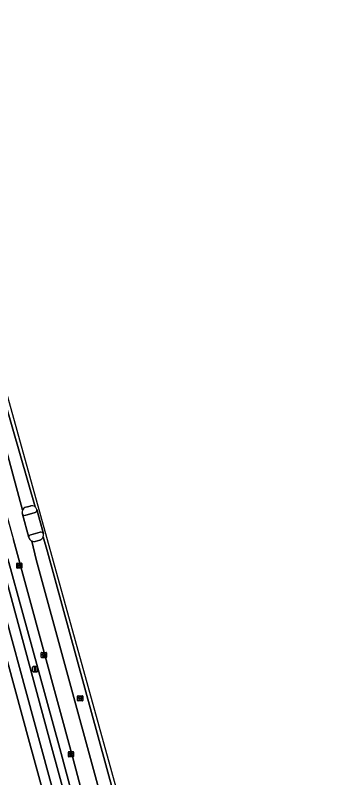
# Model space of a CAD drawing. Extents: x 162250 to 162661, y 380743 to 381606.
# Drawn here: x 162566 to 162626.2, y 381060.4 to 381208 of the extents above; entities that cross this region are included whole.
import ezdxf

# ---------------------------------------------------------------- set-up
doc = ezdxf.new("R2010")
doc.units = 0
for name, color, linetype in [('IMGEO_Berm_open', 7, 'Continuous'), ('IMGEO_Erf', 7, 'Continuous'), ('IMGEO_Fietspad_gesloten', 7, 'Continuous'), ('IMGEO_Kolk', 7, 'Continuous'), ('IMGEO_Lichtmast', 7, 'Continuous'), ('IMGEO_Parkeervlak_open', 7, 'Continuous'), ('IMGEO_Rijbaan_regionaal_gesloten', 7, 'Continuous'), ('IMGEO_Rioolput', 7, 'Continuous'), ('IMGEO_Verkeerseiland_gesloten', 7, 'Continuous'), ('IMGEO_Voetpad_gesloten', 7, 'Continuous'), ('IMGEO_Voetpad_open', 7, 'Continuous')]:
    doc.layers.add(name, color=color, linetype=linetype)

msp = doc.modelspace()

# ---------------------------------------------------------------- linework, layer by layer
at = {"layer": 'IMGEO_Berm_open'}
for points in [[(162553.01, 381145.03), (162552.93, 381145.33), (162550.37, 381154.67), (162550.34, 381154.8), (162542.98, 381181.61), (162542.49, 381181.46), (162541.46, 381185.09), (162541.98, 381185.24), (162537.77, 381200.74), (162536.4, 381200.37), (162539.14, 381190.34), (162540.94, 381183.77), (162548.98, 381154.4), (162551.59, 381144.84), (162551.64, 381144.65), (162554.81, 381133.12), (162560.74, 381111.45), (162562.99, 381103.2), (162573.05, 381066.4), (162577.33, 381050.8)], [(162592.27, 381001.84), (162591.65, 381004.1), (162589.68, 381011.33), (162589.37, 381012.43), (162588.73, 381014.74), (162587.55, 381018.96), (162586.05, 381024.41), (162584.63, 381029.6), (162582.83, 381036.13), (162576.88, 381057.84), (162575.09, 381064.36), (162574.63, 381066.04), (162569.26, 381085.65), (162567.48, 381092.18), (162564.58, 381102.79)]]:
    msp.add_lwpolyline(points, dxfattribs=at)
at = {"layer": 'IMGEO_Erf'}
msp.add_lwpolyline([(162590.71, 380987.36), (162583.56, 381013.38), (162568.77, 381067.24), (162550.23, 381135.19), (162548.04, 381143.2), (162544.02, 381142.43), (162543.35, 381142.3), (162530.22, 381139.77), (162529.94, 381139.71), (162526.73, 381139.03), (162526.51, 381138.99), (162505.31, 381134.8)], dxfattribs=at)
at = {"layer": 'IMGEO_Fietspad_gesloten'}
for points in [[(162508.72, 381294.06), (162520.72, 381250), (162524.95, 381234.48), (162526.44, 381228.99), (162532.16, 381208.27), (162537.02, 381190.49), (162538.98, 381183.33), (162547.11, 381153.66), (162547.14, 381153.53), (162549.7, 381144.22), (162549.85, 381143.64), (162552.84, 381132.74), (162558.72, 381111.25), (162561.27, 381101.93), (162571.08, 381066.09), (162575.39, 381050.36), (162582.8, 381023.35), (162585.41, 381013.87), (162586.64, 381009.41), (162588.34, 381003.24), (162600.99, 380956.96), (162611.46, 380918.62), (162619.54, 380889.11), (162626.23, 380864.64)], [(162611.75, 380924.89), (162608.34, 380937.39), (162606.98, 380942.37), (162603.15, 380956.32), (162590.22, 381003.72), (162588.43, 381010.25), (162587.31, 381014.37), (162584.53, 381024.55), (162577.33, 381050.8), (162573.05, 381066.4), (162562.99, 381103.2), (162560.74, 381111.45), (162554.81, 381133.12), (162551.64, 381144.65), (162551.59, 381144.84), (162548.98, 381154.4), (162540.94, 381183.77), (162539.14, 381190.34), (162536.4, 381200.37), (162535.61, 381203.22), (162535.35, 381204.15), (162534.86, 381206.06), (162528.01, 381231.16)]]:
    msp.add_lwpolyline(points, dxfattribs=at)
at = {"layer": 'IMGEO_Kolk'}
for p, q in [((162566.3, 381101.04), (162566.3, 381101.89)), ((162566.38, 381101.97), (162567.23, 381101.97)), ((162566.79, 381101.74), (162566.82, 381101.74)), ((162567.3, 381101.89), (162567.3, 381101.04)), ((162567.23, 381100.96), (162566.38, 381100.96)), ((162566.56, 381101.46), (162566.56, 381101.47)), ((162566.6, 381101.51), (162567, 381101.51)), ((162567, 381101.42), (162566.6, 381101.42)), ((162566.81, 381101.19), (162566.79, 381101.19)), ((162567.05, 381101.47), (162567.05, 381101.46)), ((162571.06, 381083.72), (162571.06, 381084.57)), ((162571.14, 381084.65), (162571.99, 381084.65)), ((162571.32, 381084.14), (162571.32, 381084.15)), ((162571.76, 381084.1), (162571.36, 381084.1)), ((162571.37, 381084.19), (162571.76, 381084.19)), ((162571.55, 381084.43), (162571.58, 381084.43)), ((162571.81, 381084.15), (162571.81, 381084.14)), ((162572.06, 381084.57), (162572.06, 381083.72)), ((162571.99, 381083.65), (162571.14, 381083.65)), ((162571.57, 381083.87), (162571.55, 381083.87)), ((162576.31, 381064.53), (162576.31, 381065.38)), ((162576.38, 381065.46), (162577.23, 381065.46)), ((162576.56, 381064.95), (162576.56, 381064.96)), ((162577, 381064.91), (162576.6, 381064.91)), ((162576.61, 381065), (162577.01, 381065)), ((162576.79, 381065.24), (162576.82, 381065.24)), ((162577.05, 381064.96), (162577.05, 381064.95)), ((162577.31, 381065.38), (162577.31, 381064.53)), ((162577.23, 381064.46), (162576.38, 381064.46)), ((162576.82, 381064.68), (162576.79, 381064.68))]:
    msp.add_line(p, q, dxfattribs=at)
for points in [[(162566.3, 381101.04), (162566.3, 381101.89)], [(162566.38, 381101.97), (162567.23, 381101.97)], [(162567.3, 381101.89), (162567.3, 381101.04)], [(162567.23, 381100.96), (162566.38, 381100.96)], [(162571.06, 381083.72), (162571.06, 381084.57)], [(162571.14, 381084.65), (162571.99, 381084.65)], [(162572.06, 381084.57), (162572.06, 381083.72)], [(162571.99, 381083.65), (162571.14, 381083.65)], [(162576.31, 381064.53), (162576.31, 381065.38)], [(162576.38, 381065.46), (162577.23, 381065.46)], [(162577.31, 381065.38), (162577.31, 381064.53)], [(162577.23, 381064.46), (162576.38, 381064.46)]]:
    msp.add_lwpolyline(points, dxfattribs=at)
for centre, radius, start, end in [((162566.38, 381101.89), 0.0765, 91.552, 178.448), ((162566.38, 381101.89), 0.0765, 91.552, 178.448), ((162567.23, 381101.89), 0.0765, 1.552, 88.448), ((162567.23, 381101.89), 0.0765, 1.552, 88.448), ((162566.38, 381101.04), 0.0765, 181.552, 268.448), ((162566.38, 381101.04), 0.0765, 181.552, 268.448), ((162566.6, 381101.47), 0.0403, 85.8775, 175.7526), ((162566.6, 381101.46), 0.0366, 178.938, 274.7102), ((162567.01, 381101.47), 0.0386, 1.7309, 96.639), ((162567, 381101.46), 0.043, 264.8664, 352.4533), ((162567.23, 381101.04), 0.0765, 271.552, 358.448), ((162567.23, 381101.04), 0.0765, 271.552, 358.448), ((162571.14, 381084.57), 0.0765, 91.552, 178.448), ((162571.14, 381084.57), 0.0765, 91.552, 178.448), ((162571.36, 381084.15), 0.0403, 85.8775, 175.7526), ((162571.36, 381084.14), 0.0366, 178.938, 274.7102), ((162571.77, 381084.15), 0.0386, 1.7309, 96.639), ((162571.76, 381084.15), 0.043, 264.8664, 352.4533), ((162571.99, 381084.57), 0.0765, 1.552, 88.448), ((162571.99, 381084.57), 0.0765, 1.552, 88.448), ((162571.14, 381083.72), 0.0765, 181.552, 268.448), ((162571.14, 381083.72), 0.0765, 181.552, 268.448), ((162571.99, 381083.72), 0.0765, 271.552, 358.448), ((162571.99, 381083.72), 0.0765, 271.552, 358.448), ((162576.38, 381065.38), 0.0765, 91.552, 178.448), ((162576.38, 381065.38), 0.0765, 91.552, 178.448), ((162576.61, 381064.96), 0.0403, 85.8775, 175.7526), ((162576.6, 381064.95), 0.0366, 178.938, 274.7102), ((162577.01, 381064.96), 0.043, 264.8664, 352.4533), ((162577.01, 381064.96), 0.0386, 1.7309, 96.639), ((162577.23, 381065.38), 0.0765, 1.552, 88.448), ((162577.23, 381065.38), 0.0765, 1.552, 88.448), ((162576.38, 381064.53), 0.0765, 181.552, 268.448), ((162576.38, 381064.53), 0.0765, 181.552, 268.448), ((162577.23, 381064.53), 0.0765, 271.552, 358.448), ((162577.23, 381064.53), 0.0765, 271.552, 358.448)]:
    msp.add_arc(centre, radius, start, end, dxfattribs=at)
for centre, major_axis, ratio, start_param, end_param in [((162566.79, 381101.46), (-0.387, 0.002), 0.722429, 4.712389, 7.853982), ((162566.81, 381101.46), (-0.39, 0.002), 0.717154, 1.570796, 4.712389), ((162571.55, 381084.15), (-0.387, 0.002), 0.722429, 4.712389, 7.853982), ((162571.57, 381084.15), (-0.39, 0.002), 0.717154, 1.570796, 4.712389), ((162576.79, 381064.96), (-0.387, 0.002), 0.722429, 4.712389, 7.853982), ((162576.82, 381064.96), (-0.39, 0.002), 0.717154, 1.570796, 4.712389)]:
    msp.add_ellipse(centre, major_axis=major_axis, ratio=ratio, start_param=start_param, end_param=end_param, dxfattribs=at)
at = {"layer": 'IMGEO_Lichtmast'}
for p, q in [((162569.36, 381081.03), (162569.36, 381081.83)), ((162569.36, 381081.83), (162569.36, 381081.03)), ((162569.46, 381081.93), (162570.25, 381081.93)), ((162570.25, 381081.93), (162569.46, 381081.93)), ((162570.35, 381081.83), (162570.35, 381081.03)), ((162570.35, 381081.03), (162570.35, 381081.83)), ((162570.25, 381080.93), (162569.46, 381080.93)), ((162569.46, 381080.93), (162570.25, 381080.93))]:
    msp.add_line(p, q, dxfattribs=at)
msp.add_lwpolyline([(162569.78, 381081.8), (162569.93, 381081.8), (162569.93, 381081.05), (162569.78, 381081.05), (162569.78, 381081.8)], dxfattribs=at)
for centre, start, end in [((162569.46, 381081.83), 90, 180), ((162569.46, 381081.83), 90, 180), ((162569.46, 381081.03), 180, 270), ((162569.46, 381081.03), 180, 270), ((162570.25, 381081.83), 0, 90), ((162570.25, 381081.83), 360, 90), ((162570.25, 381081.03), 270, 0), ((162570.25, 381081.03), 270, 0)]:
    msp.add_arc(centre, 0.1, start, end, dxfattribs=at)
at = {"layer": 'IMGEO_Parkeervlak_open'}
for points in [[(162584.45, 381036.62), (162577.17, 381064.27), (162565.64, 381106.47)], [(162564.58, 381102.79), (162567.48, 381092.18)], [(162567.48, 381092.18), (162569.26, 381085.65)], [(162569.26, 381085.65), (162574.63, 381066.04)], [(162574.63, 381066.04), (162575.09, 381064.36)], [(162575.09, 381064.36), (162576.88, 381057.84)]]:
    msp.add_lwpolyline(points, dxfattribs=at)
at = {"layer": 'IMGEO_Rijbaan_regionaal_gesloten'}
for points in [[(162543.43, 381200.79), (162543.15, 381201.83), (162543.03, 381202.29), (162540.12, 381201.48), (162556.02, 381141.32), (162556.27, 381140.73), (162561.98, 381119.81), (162563.77, 381113.23), (162565.64, 381106.47), (162577.17, 381064.27), (162584.45, 381036.62), (162587.61, 381025.5), (162590.53, 381015.21), (162591.17, 381012.94), (162595.04, 380999.31), (162597.54, 380990.23), (162600.55, 380991.03), (162599.68, 380994.3)], [(162604.23, 380992.01), (162599.02, 381010.48), (162591.43, 381037.32), (162559.59, 381151.87), (162545.39, 381202.95), (162544.67, 381202.75), (162544.82, 381202.22), (162545.08, 381201.26)], [(162569.85, 381112.87), (162562.47, 381138.22), (162546.55, 381196.04), (162545.1, 381200.93)], [(162545.1, 381200.93), (162546.55, 381196.04), (162562.47, 381138.22), (162569.85, 381112.87)], [(162543.65, 381200.38), (162544.79, 381196.12), (162567.41, 381112.24)], [(162567.41, 381112.24), (162544.79, 381196.12), (162543.65, 381200.38)], [(162568.05, 381112.78), (162568.96, 381113.02)], [(162570.17, 381112.34), (162571.46, 381107.61)], [(162568.66, 381106.91), (162567.43, 381111.42), (162567.35, 381111.7)], [(162569.2, 381106.24), (162570.08, 381102.66), (162593.63, 381016.38), (162598.13, 380999.93)], [(162570.08, 381102.66), (162569.2, 381106.24)], [(162570.75, 381106.42), (162569.87, 381106.17)], [(162600.62, 381000.71), (162572.29, 381104.14), (162571.44, 381107.07)], [(162571.44, 381107.07), (162572.29, 381104.14), (162600.62, 381000.71)], [(162598.13, 380999.93), (162593.63, 381016.38), (162570.08, 381102.66)]]:
    msp.add_lwpolyline(points, dxfattribs=at)
for centre, radius, start, end in [((162568.25, 381111.88), 0.919, 157.0017, 191.0472), ((162568.25, 381111.88), 0.914, 102.6588, 157.2846), ((162569.27, 381112.16), 0.921, 51.2192, 109.7096), ((162569.27, 381112.15), 0.918, 11.6825, 51.5325), ((162570.51, 381107.37), 0.976, 342.063, 14.58), ((162569.63, 381107.15), 1, 193.8321, 244.5497), ((162569.64, 381107.16), 1.01, 244.3206, 283.0366), ((162570.52, 381107.37), 0.973, 283.7464, 341.9734)]:
    msp.add_arc(centre, radius, start, end, dxfattribs=at)
at = {"layer": 'IMGEO_Rioolput'}
for p, q in [((162578.11, 381075.36), (162578.11, 381076.22)), ((162578.18, 381076.29), (162579.03, 381076.29)), ((162579.03, 381075.29), (162578.18, 381075.29)), ((162578.37, 381075.78), (162578.37, 381075.8)), ((162578.41, 381075.83), (162578.81, 381075.83)), ((162578.8, 381075.75), (162578.41, 381075.75)), ((162578.62, 381075.51), (162578.59, 381075.51)), ((162578.6, 381076.07), (162578.62, 381076.07)), ((162578.85, 381075.8), (162578.85, 381075.78)), ((162579.11, 381076.22), (162579.11, 381075.36))]:
    msp.add_line(p, q, dxfattribs=at)
for points in [[(162578.11, 381075.36), (162578.11, 381076.22)], [(162578.18, 381076.29), (162579.03, 381076.29)], [(162579.03, 381075.29), (162578.18, 381075.29)], [(162579.11, 381076.22), (162579.11, 381075.36)]]:
    msp.add_lwpolyline(points, dxfattribs=at)
for centre, radius, start, end in [((162578.18, 381076.21), 0.0765, 91.552, 178.448), ((162578.18, 381076.21), 0.0765, 91.552, 178.448), ((162578.18, 381075.36), 0.0765, 181.552, 268.448), ((162578.18, 381075.36), 0.0765, 181.552, 268.448), ((162578.41, 381075.79), 0.0403, 85.8775, 175.7526), ((162578.4, 381075.78), 0.0366, 178.938, 274.7102), ((162578.81, 381075.79), 0.043, 264.8664, 352.4533), ((162578.81, 381075.79), 0.0386, 1.7309, 96.639), ((162579.03, 381076.21), 0.0765, 1.552, 88.448), ((162579.03, 381076.21), 0.0765, 1.552, 88.448), ((162579.03, 381075.36), 0.0765, 271.552, 358.448), ((162579.03, 381075.36), 0.0765, 271.552, 358.448)]:
    msp.add_arc(centre, radius, start, end, dxfattribs=at)
for centre, major_axis, ratio, start_param, end_param in [((162578.59, 381075.79), (-0.387, 0.002), 0.722429, 4.712389, 7.853982), ((162578.62, 381075.79), (-0.39, 0.002), 0.717154, 1.570796, 4.712389)]:
    msp.add_ellipse(centre, major_axis=major_axis, ratio=ratio, start_param=start_param, end_param=end_param, dxfattribs=at)
at = {"layer": 'IMGEO_Verkeerseiland_gesloten'}
for points in [[(162568.96, 381113.02), (162568.05, 381112.78)], [(162567.35, 381111.7), (162567.43, 381111.42)], [(162567.84, 381111.2), (162569.84, 381111.77)], [(162570.87, 381107.96), (162569.01, 381107.46)], [(162569.87, 381106.17), (162570.75, 381106.42)]]:
    msp.add_lwpolyline(points, dxfattribs=at)
for centre, radius, start, end in [((162568.25, 381111.88), 0.919, 157.0017, 191.0472), ((162568.25, 381111.88), 0.914, 102.6588, 157.2846), ((162569.27, 381112.16), 0.921, 51.2192, 109.7096), ((162569.72, 381112.22), 0.47, 284.9259, 14.3365), ((162569.27, 381112.15), 0.918, 11.6825, 51.5325), ((162567.79, 381111.6), 0.405, 206.725, 276.6065), ((162570.98, 381107.48), 0.493, 15.8544, 103.2571), ((162570.51, 381107.37), 0.976, 342.063, 14.58), ((162569.15, 381106.98), 0.496, 105.785, 188.2921), ((162569.63, 381107.15), 1, 193.8321, 244.5497), ((162569.64, 381107.16), 1.01, 244.3206, 283.0366), ((162570.52, 381107.37), 0.973, 283.7464, 341.9734)]:
    msp.add_arc(centre, radius, start, end, dxfattribs=at)
at = {"layer": 'IMGEO_Voetpad_gesloten'}
for points in [[(162571.46, 381107.61), (162570.17, 381112.34)], [(162567.43, 381111.42), (162568.66, 381106.91)], [(162569.84, 381111.77), (162567.84, 381111.2)], [(162569.01, 381107.46), (162570.87, 381107.96)]]:
    msp.add_lwpolyline(points, dxfattribs=at)
for centre, radius, start, end in [((162569.72, 381112.22), 0.47, 284.9259, 14.3365), ((162567.79, 381111.6), 0.405, 206.725, 276.6065), ((162570.98, 381107.48), 0.493, 15.8544, 103.2571), ((162569.15, 381106.98), 0.496, 105.785, 188.2921)]:
    msp.add_arc(centre, radius, start, end, dxfattribs=at)
at = {"layer": 'IMGEO_Voetpad_open'}
for points in [[(162561.27, 381101.93), (162558.72, 381111.25), (162552.84, 381132.74), (162549.85, 381143.64), (162548.04, 381143.2), (162550.23, 381135.19), (162568.77, 381067.24), (162583.56, 381013.38), (162590.71, 380987.36)], [(162626.23, 380864.64), (162619.54, 380889.11), (162611.46, 380918.62), (162600.99, 380956.96), (162588.34, 381003.24), (162586.64, 381009.41), (162585.41, 381013.87), (162582.8, 381023.35), (162575.39, 381050.36), (162571.08, 381066.09), (162561.27, 381101.93)]]:
    msp.add_lwpolyline(points, dxfattribs=at)

doc.saveas('drawing.dxf')
